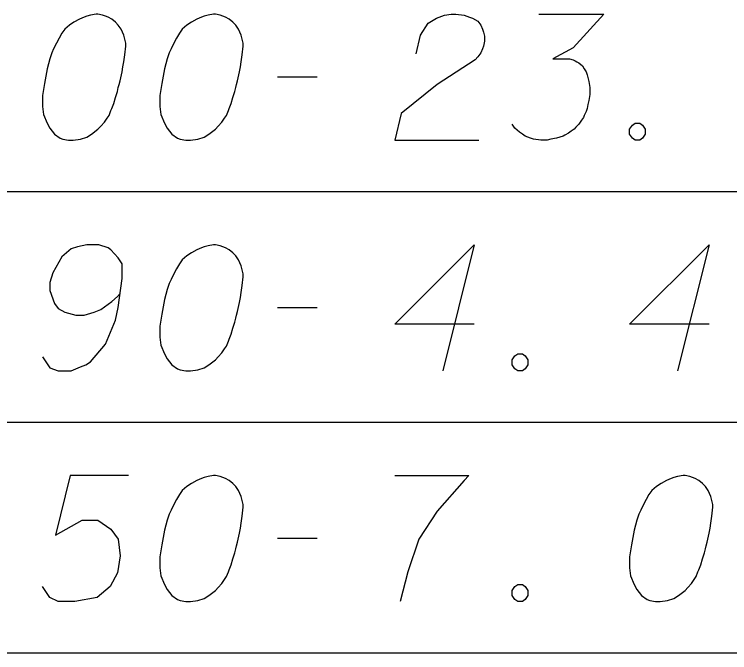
# Model space of a CAD drawing. Extents: x 2074207 to 2076812, y 516372 to 523312.
# Drawn here: x 2076399.32 to 2076426.62, y 519999.44 to 520023.79 of the extents above; entities that cross this region are included whole.
import ezdxf

# ---------------------------------------------------------------- set-up
doc = ezdxf.new("R2010")
doc.units = 0
for name, color, linetype in [('Prop DirtTable_ Soil Test Results - Outline (Major)', 7, 'Continuous'), ('Prop DirtTable_ Soil Test Results - Outline (Minor)', 7, 'Continuous'), ('Prop DirtTable_ Soil Test Results - Tx (Sample Data)', 7, 'Continuous')]:
    doc.layers.add(name, color=color, linetype=linetype)

msp = doc.modelspace()

# ---------------------------------------------------------------- linework, layer by layer
at = {"layer": 'Prop DirtTable_ Soil Test Results - Outline (Major)'}
msp.add_line((2076260.609, 519999.435), (2076811.903, 519999.435), dxfattribs=at)
at = {"layer": 'Prop DirtTable_ Soil Test Results - Outline (Minor)'}
for p, q in [((2076260.609, 520017.035), (2076811.903, 520017.035)), ((2076260.609, 520017.035), (2076811.903, 520017.035)), ((2076260.609, 520008.235), (2076811.903, 520008.235)), ((2076260.609, 520008.235), (2076811.903, 520008.235)), ((2076260.609, 519999.435), (2076811.903, 519999.435))]:
    msp.add_line(p, q, dxfattribs=at)
at = {"layer": 'Prop DirtTable_ Soil Test Results - Tx (Sample Data)'}
for points in [[(2076402.512, 520023.791), (2076402.442, 520023.791), (2076402.23, 520023.753), (2076402.089, 520023.715), (2076401.983, 520023.677), (2076401.807, 520023.602), (2076401.595, 520023.488), (2076401.419, 520023.375), (2076401.242, 520023.224), (2076401.136, 520023.073), (2076401.031, 520022.884), (2076400.925, 520022.695), (2076400.819, 520022.468), (2076400.748, 520022.317), (2076400.678, 520022.09), (2076400.572, 520021.712), (2076400.466, 520021.145), (2076400.396, 520020.691), (2076400.396, 520020.276), (2076400.431, 520019.973), (2076400.572, 520019.633), (2076400.678, 520019.444), (2076400.854, 520019.217), (2076401.066, 520019.066), (2076401.172, 520019.028), (2076401.383, 520018.991), (2076401.56, 520018.991), (2076401.842, 520019.028), (2076402.089, 520019.104), (2076402.265, 520019.217), (2076402.512, 520019.406), (2076402.618, 520019.52), (2076402.759, 520019.671), (2076402.865, 520019.822), (2076402.935, 520019.936), (2076403.006, 520020.125), (2076403.041, 520020.2), (2076403.112, 520020.389), (2076403.182, 520020.616), (2076403.253, 520020.843), (2076403.288, 520020.994), (2076403.323, 520021.107), (2076403.359, 520021.258), (2076403.429, 520021.599), (2076403.465, 520021.788), (2076403.5, 520021.977), (2076403.535, 520022.241), (2076403.57, 520022.581), (2076403.57, 520022.695), (2076403.535, 520022.846), (2076403.5, 520022.997), (2076403.394, 520023.224), (2076403.288, 520023.375), (2076403.182, 520023.488), (2076403.041, 520023.602), (2076402.9, 520023.677), (2076402.794, 520023.715), (2076402.689, 520023.753), (2076402.512, 520023.791)], [(2076406.992, 520023.791), (2076406.922, 520023.791), (2076406.71, 520023.753), (2076406.569, 520023.715), (2076406.463, 520023.677), (2076406.287, 520023.602), (2076406.075, 520023.488), (2076405.899, 520023.375), (2076405.722, 520023.224), (2076405.616, 520023.073), (2076405.511, 520022.884), (2076405.405, 520022.695), (2076405.299, 520022.468), (2076405.228, 520022.317), (2076405.158, 520022.09), (2076405.052, 520021.712), (2076404.946, 520021.145), (2076404.876, 520020.691), (2076404.876, 520020.276), (2076404.911, 520019.973), (2076405.052, 520019.633), (2076405.158, 520019.444), (2076405.334, 520019.217), (2076405.546, 520019.066), (2076405.652, 520019.028), (2076405.863, 520018.991), (2076406.04, 520018.991), (2076406.322, 520019.028), (2076406.569, 520019.104), (2076406.745, 520019.217), (2076406.992, 520019.406), (2076407.098, 520019.52), (2076407.239, 520019.671), (2076407.345, 520019.822), (2076407.415, 520019.936), (2076407.486, 520020.125), (2076407.521, 520020.2), (2076407.592, 520020.389), (2076407.662, 520020.616), (2076407.733, 520020.843), (2076407.768, 520020.994), (2076407.803, 520021.107), (2076407.839, 520021.258), (2076407.909, 520021.599), (2076407.945, 520021.788), (2076407.98, 520021.977), (2076408.015, 520022.241), (2076408.05, 520022.581), (2076408.05, 520022.695), (2076408.015, 520022.846), (2076407.98, 520022.997), (2076407.874, 520023.224), (2076407.768, 520023.375), (2076407.662, 520023.488), (2076407.521, 520023.602), (2076407.38, 520023.677), (2076407.274, 520023.715), (2076407.169, 520023.753), (2076406.992, 520023.791)], [(2076414.647, 520022.279), (2076414.823, 520022.997), (2076415.106, 520023.451), (2076415.423, 520023.64), (2076415.74, 520023.753), (2076415.987, 520023.791), (2076416.164, 520023.791), (2076416.481, 520023.753), (2076416.693, 520023.677), (2076416.799, 520023.64), (2076417.01, 520023.526), (2076417.116, 520023.375), (2076417.187, 520023.224), (2076417.222, 520023.11), (2076417.257, 520022.959), (2076417.257, 520022.77), (2076417.222, 520022.581), (2076417.187, 520022.468), (2076417.116, 520022.317), (2076417.01, 520022.165), (2076416.905, 520022.052), (2076415.458, 520021.107), (2076414.083, 520020.011), (2076413.836, 520018.991), (2076417.046, 520018.991)], [(2076419.339, 520023.791), (2076421.808, 520023.791), (2076420.644, 520022.506), (2076419.868, 520022.09), (2076420.503, 520022.09), (2076420.644, 520022.052), (2076420.714, 520022.014), (2076420.785, 520021.977), (2076420.855, 520021.939), (2076420.997, 520021.825), (2076421.067, 520021.712), (2076421.138, 520021.599), (2076421.173, 520021.485), (2076421.243, 520021.221), (2076421.279, 520020.994), (2076421.279, 520020.88), (2076421.279, 520020.729), (2076421.243, 520020.503), (2076421.208, 520020.351), (2076421.173, 520020.2), (2076421.138, 520020.087), (2076421.102, 520020.011), (2076421.067, 520019.936), (2076421.032, 520019.86), (2076420.961, 520019.747), (2076420.855, 520019.595), (2076420.75, 520019.482), (2076420.679, 520019.406), (2076420.573, 520019.331), (2076420.467, 520019.255), (2076420.326, 520019.18), (2076420.256, 520019.142), (2076420.009, 520019.066), (2076419.797, 520019.028), (2076419.656, 520018.991), (2076419.409, 520018.991), (2076419.127, 520019.028), (2076419.021, 520019.066), (2076418.915, 520019.104), (2076418.809, 520019.142), (2076418.704, 520019.217), (2076418.598, 520019.293), (2076418.421, 520019.444), (2076418.316, 520019.595)], [(2076409.356, 520021.41), (2076410.872, 520021.41)], [(2076423.007, 520019.633), (2076423.184, 520019.633), (2076423.289, 520019.558), (2076423.395, 520019.406), (2076423.395, 520019.217), (2076423.289, 520019.066), (2076423.184, 520018.991), (2076423.007, 520018.991), (2076422.901, 520019.066), (2076422.796, 520019.217), (2076422.796, 520019.406), (2076422.901, 520019.558), (2076423.007, 520019.633)], [(2076400.396, 520010.72), (2076400.678, 520010.304), (2076400.995, 520010.191), (2076401.489, 520010.191), (2076401.842, 520010.342), (2076402.054, 520010.417), (2076402.23, 520010.531), (2076402.794, 520011.211), (2076403.182, 520012.118), (2076403.288, 520012.61), (2076403.429, 520013.706), (2076403.429, 520014.273), (2076403.288, 520014.499), (2076403.006, 520014.802), (2076402.9, 520014.877), (2076402.547, 520014.991), (2076402.089, 520014.991), (2076401.736, 520014.915), (2076401.489, 520014.84), (2076401.136, 520014.537), (2076400.784, 520013.932), (2076400.678, 520013.554), (2076400.678, 520013.252), (2076400.854, 520012.761), (2076400.995, 520012.572), (2076401.242, 520012.421), (2076401.666, 520012.307), (2076401.983, 520012.307), (2076402.371, 520012.421), (2076402.618, 520012.534), (2076403.041, 520012.836), (2076403.253, 520013.025), (2076403.359, 520013.139)], [(2076406.992, 520014.991), (2076406.922, 520014.991), (2076406.71, 520014.953), (2076406.569, 520014.915), (2076406.463, 520014.877), (2076406.287, 520014.802), (2076406.075, 520014.688), (2076405.899, 520014.575), (2076405.722, 520014.424), (2076405.616, 520014.273), (2076405.511, 520014.084), (2076405.405, 520013.895), (2076405.299, 520013.668), (2076405.228, 520013.517), (2076405.158, 520013.29), (2076405.052, 520012.912), (2076404.946, 520012.345), (2076404.876, 520011.891), (2076404.876, 520011.476), (2076404.911, 520011.173), (2076405.052, 520010.833), (2076405.158, 520010.644), (2076405.334, 520010.417), (2076405.546, 520010.266), (2076405.652, 520010.228), (2076405.863, 520010.191), (2076406.04, 520010.191), (2076406.322, 520010.228), (2076406.569, 520010.304), (2076406.745, 520010.417), (2076406.992, 520010.606), (2076407.098, 520010.72), (2076407.239, 520010.871), (2076407.345, 520011.022), (2076407.415, 520011.136), (2076407.486, 520011.325), (2076407.521, 520011.4), (2076407.592, 520011.589), (2076407.662, 520011.816), (2076407.733, 520012.043), (2076407.768, 520012.194), (2076407.803, 520012.307), (2076407.839, 520012.458), (2076407.909, 520012.799), (2076407.945, 520012.988), (2076407.98, 520013.177), (2076408.015, 520013.441), (2076408.05, 520013.781), (2076408.05, 520013.895), (2076408.015, 520014.046), (2076407.98, 520014.197), (2076407.874, 520014.424), (2076407.768, 520014.575), (2076407.662, 520014.688), (2076407.521, 520014.802), (2076407.38, 520014.877), (2076407.274, 520014.915), (2076407.169, 520014.953), (2076406.992, 520014.991)], [(2076416.869, 520011.967), (2076413.836, 520011.967), (2076416.869, 520014.991), (2076415.67, 520010.191)], [(2076425.829, 520011.967), (2076422.796, 520011.967), (2076425.829, 520014.991), (2076424.63, 520010.191)], [(2076409.356, 520012.61), (2076410.872, 520012.61)], [(2076418.527, 520010.833), (2076418.704, 520010.833), (2076418.809, 520010.758), (2076418.915, 520010.606), (2076418.915, 520010.417), (2076418.809, 520010.266), (2076418.704, 520010.191), (2076418.527, 520010.191), (2076418.421, 520010.266), (2076418.316, 520010.417), (2076418.316, 520010.606), (2076418.421, 520010.758), (2076418.527, 520010.833)], [(2076403.676, 520006.191), (2076401.454, 520006.191), (2076400.889, 520003.923), (2076401.912, 520004.49), (2076402.512, 520004.49), (2076403.006, 520004.15), (2076403.288, 520003.772), (2076403.359, 520003.129), (2076403.253, 520002.487), (2076402.971, 520001.958), (2076402.477, 520001.542), (2076401.63, 520001.391), (2076400.995, 520001.391), (2076400.678, 520001.542), (2076400.396, 520001.958)], [(2076406.992, 520006.191), (2076406.922, 520006.191), (2076406.71, 520006.153), (2076406.569, 520006.115), (2076406.463, 520006.077), (2076406.287, 520006.002), (2076406.075, 520005.888), (2076405.899, 520005.775), (2076405.722, 520005.624), (2076405.616, 520005.473), (2076405.511, 520005.284), (2076405.405, 520005.095), (2076405.299, 520004.868), (2076405.228, 520004.717), (2076405.158, 520004.49), (2076405.052, 520004.112), (2076404.946, 520003.545), (2076404.876, 520003.091), (2076404.876, 520002.676), (2076404.911, 520002.373), (2076405.052, 520002.033), (2076405.158, 520001.844), (2076405.334, 520001.617), (2076405.546, 520001.466), (2076405.652, 520001.428), (2076405.863, 520001.391), (2076406.04, 520001.391), (2076406.322, 520001.428), (2076406.569, 520001.504), (2076406.745, 520001.617), (2076406.992, 520001.806), (2076407.098, 520001.92), (2076407.239, 520002.071), (2076407.345, 520002.222), (2076407.415, 520002.336), (2076407.486, 520002.525), (2076407.521, 520002.6), (2076407.592, 520002.789), (2076407.662, 520003.016), (2076407.733, 520003.243), (2076407.768, 520003.394), (2076407.803, 520003.507), (2076407.839, 520003.658), (2076407.909, 520003.999), (2076407.945, 520004.188), (2076407.98, 520004.377), (2076408.015, 520004.641), (2076408.05, 520004.981), (2076408.05, 520005.095), (2076408.015, 520005.246), (2076407.98, 520005.397), (2076407.874, 520005.624), (2076407.768, 520005.775), (2076407.662, 520005.888), (2076407.521, 520006.002), (2076407.38, 520006.077), (2076407.274, 520006.115), (2076407.169, 520006.153), (2076406.992, 520006.191)], [(2076413.836, 520006.191), (2076416.658, 520006.191), (2076416.481, 520006.002), (2076415.458, 520004.83), (2076414.753, 520003.772), (2076414.329, 520002.525), (2076414.047, 520001.391)], [(2076424.912, 520006.191), (2076424.842, 520006.191), (2076424.63, 520006.153), (2076424.489, 520006.115), (2076424.383, 520006.077), (2076424.207, 520006.002), (2076423.995, 520005.888), (2076423.819, 520005.775), (2076423.642, 520005.624), (2076423.536, 520005.473), (2076423.431, 520005.284), (2076423.325, 520005.095), (2076423.219, 520004.868), (2076423.148, 520004.717), (2076423.078, 520004.49), (2076422.972, 520004.112), (2076422.866, 520003.545), (2076422.796, 520003.091), (2076422.796, 520002.676), (2076422.831, 520002.373), (2076422.972, 520002.033), (2076423.078, 520001.844), (2076423.254, 520001.617), (2076423.466, 520001.466), (2076423.572, 520001.428), (2076423.783, 520001.391), (2076423.96, 520001.391), (2076424.242, 520001.428), (2076424.489, 520001.504), (2076424.665, 520001.617), (2076424.912, 520001.806), (2076425.018, 520001.92), (2076425.159, 520002.071), (2076425.265, 520002.222), (2076425.335, 520002.336), (2076425.406, 520002.525), (2076425.441, 520002.6), (2076425.512, 520002.789), (2076425.582, 520003.016), (2076425.653, 520003.243), (2076425.688, 520003.394), (2076425.723, 520003.507), (2076425.759, 520003.658), (2076425.829, 520003.999), (2076425.865, 520004.188), (2076425.9, 520004.377), (2076425.935, 520004.641), (2076425.97, 520004.981), (2076425.97, 520005.095), (2076425.935, 520005.246), (2076425.9, 520005.397), (2076425.794, 520005.624), (2076425.688, 520005.775), (2076425.582, 520005.888), (2076425.441, 520006.002), (2076425.3, 520006.077), (2076425.194, 520006.115), (2076425.089, 520006.153), (2076424.912, 520006.191)], [(2076409.356, 520003.81), (2076410.872, 520003.81)], [(2076418.527, 520002.033), (2076418.704, 520002.033), (2076418.809, 520001.958), (2076418.915, 520001.806), (2076418.915, 520001.617), (2076418.809, 520001.466), (2076418.704, 520001.391), (2076418.527, 520001.391), (2076418.421, 520001.466), (2076418.316, 520001.617), (2076418.316, 520001.806), (2076418.421, 520001.958), (2076418.527, 520002.033)]]:
    msp.add_lwpolyline(points, dxfattribs=at)

doc.saveas('drawing.dxf')
